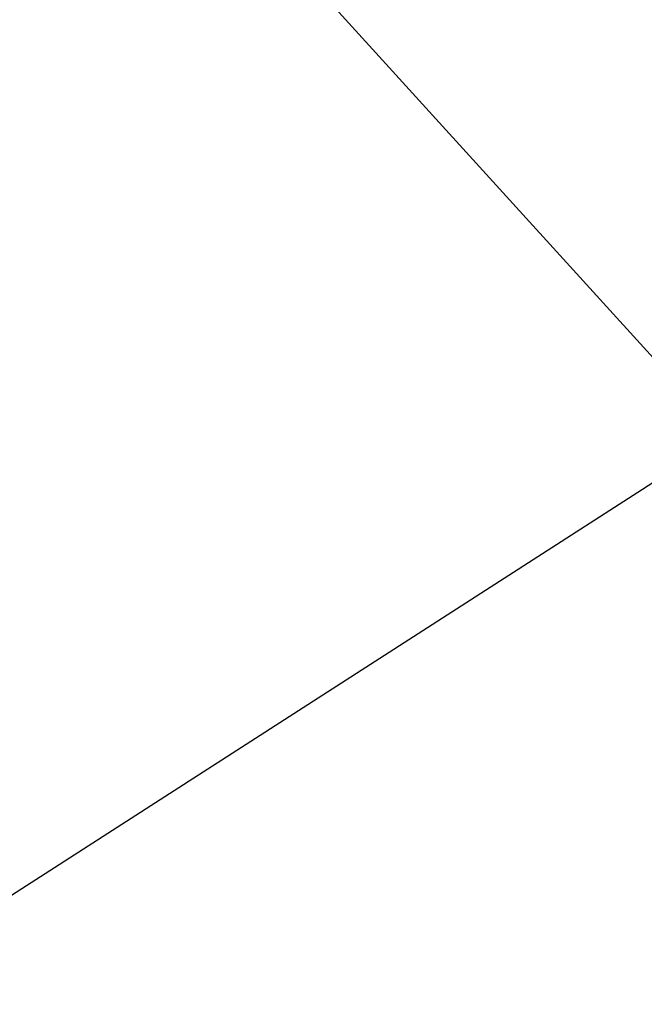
# Model space of a CAD drawing. Extents: x 0 to 362422, y 0 to 4201735.
# Tile 380 of 656: x 360273.6542 to 360273.7078, y 4200440.236 to 4200440.3203. Entities that reach past the tile are written whole.
import ezdxf

# ---------------------------------------------------------------- set-up
doc = ezdxf.new("R2010")
doc.units = 0
doc.header["$LTSCALE"] = 0.5
doc.header["$MEASUREMENT"] = 0
doc.linetypes.add('CONTI', pattern=[0])
doc.linetypes.add('Д_ТРОТ_ТРУБА', pattern=[3, 1.5, -1.5])
doc.layers.add('(025) Дорога', color=7, linetype='Continuous')
doc.layers.add('GORIZDEFAULT', color=32, linetype='CONTI')
doc.layers.add('.', color=7, linetype='Continuous', lineweight=15)

# ---------------------------------------------------------------- blocks, each defined once
blk = doc.blocks.new('gergrgrre')
at = {"layer": '(025) Дорога', "linetype": 'Д_ТРОТ_ТРУБА', "flags": 128}
blk.add_lwpolyline([(360044.195281, 4200796.011665), (360041.816441, 4200791.772535), (360042.358386, 4200788.304142), (360046.086689, 4200780.209978), (360059.012108, 4200755.886942), (360082.265896, 4200713.415003), (360119.837462, 4200651.910762), (360154.247768, 4200588.273479), (360168.951622, 4200565.337032), (360182.617822, 4200547.765948), (360213.043469, 4200512.043913), (360268.282938, 4200446.262167), (360308.926468, 4200401.534246), (360387.368572, 4200322.593366), (360428.116263, 4200283.497316), (360457.116097, 4200256.419789), (360464.885659, 4200245.443658), (360476.507188, 4200228.262836), (360489.060207, 4200214.49302), (360499.064873, 4200202.983669)], dxfattribs=at)
at = {"layer": 'GORIZDEFAULT', "color": 32}
blk.add_polyline3d([(360263.94, 4200433.800003, 542.5), (360269.07, 4200437.300003, 542.5), (360270.28, 4200438.07, 542.5), (360271.68, 4200438.980003, 542.5), (360273.21, 4200439.959999, 542.5), (360274.78, 4200440.970001, 542.5), (360276.3, 4200441.949997, 542.5), (360277.71, 4200442.860001, 542.5)], dxfattribs=at)

msp = doc.modelspace()

# ---------------------------------------------------------------- hatches: boundary and pattern name
at = {"layer": '.', "ltscale": 0.149071}
h = msp.add_hatch(color=256, dxfattribs=at)
h.dxf.hatch_style = 1
h.set_gradient(color1=(255, 255, 255), tint=1)
h.paths.add_polyline_path([(359890.240765, 4200063.475942), (362234.445023, 4200063.475942), (362234.349045, 4201313.891692), (359890.240765, 4201328.891078)], flags=17)
h.paths.add_polyline_path([(359890.240765, 4200063.475942), (362234.445023, 4200063.475942), (362234.445023, 4201313.891078), (359890.240765, 4201328.891078)], flags=17)

# ---------------------------------------------------------------- block references
at = {"linetype": 'Continuous'}
msp.add_blockref('gergrgrre', (0, 0), dxfattribs=at)

doc.saveas('drawing.dxf')
